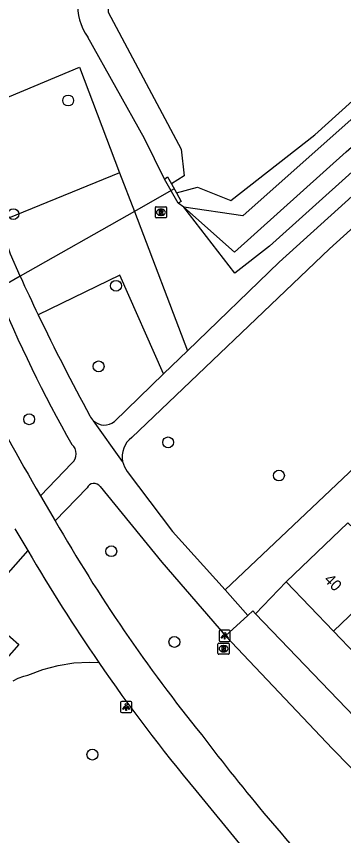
# Model space of a CAD drawing. Extents: x 159040 to 160094, y 381214 to 382518.
# Drawn here: x 159439.8 to 159469.2, y 382148.6 to 382222.1 of the extents above; entities that cross this region are included whole.
import ezdxf

# ---------------------------------------------------------------- set-up
doc = ezdxf.new("R2010")
doc.units = 0
for name, color, linetype in [('IMGEO_Boom', 7, 'Continuous'), ('IMGEO_Duiker', 7, 'Continuous'), ('IMGEO_Fietspad_gesloten', 7, 'Continuous'), ('IMGEO_Fietspad_open', 7, 'Continuous'), ('IMGEO_Groenvoorziening', 7, 'Continuous'), ('IMGEO_Lichtpunt', 7, 'Continuous'), ('IMGEO_Meer_plas_ven_vijver', 7, 'Continuous'), ('IMGEO_Muur', 7, 'Continuous'), ('IMGEO_Pand', 7, 'Continuous'), ('IMGEO_Pand_nummerreeks', 7, 'Continuous'), ('IMGEO_Rioolput', 7, 'Continuous'), ('IMGEO_Voetpad_gesloten', 7, 'Continuous'), ('IMGEO_Voetpad_open', 7, 'Continuous')]:
    doc.layers.add(name, color=color, linetype=linetype)

msp = doc.modelspace()

# ---------------------------------------------------------------- linework, layer by layer
at = {"layer": 'IMGEO_Boom'}
for centre in [(159444.468, 382214.567), (159439.56, 382204.368), (159448.758, 382197.938), (159447.193, 382190.704), (159440.969, 382185.962), (159453.431, 382183.883), (159463.366, 382180.914), (159448.327, 382174.122), (159453.991, 382165.983), (159446.637, 382155.876)]:
    msp.add_circle(centre, 0.489, dxfattribs=at)
at = {"layer": 'IMGEO_Duiker'}
msp.add_lwpolyline([(159453.978, 382206.642), (159453.69, 382206.479), (159450.401, 382204.607), (159440.175, 382198.788), (159438.079, 382197.595), (159433.552, 382195.02), (159430.527, 382193.298), (159423.748, 382189.441), (159423.504, 382189.302)], dxfattribs=at)
at = {"layer": 'IMGEO_Fietspad_gesloten'}
msp.add_arc((159550.829, 382064.088), 194.825, 124.01792, 127.14879, dxfattribs=at)
at = {"layer": 'IMGEO_Fietspad_open'}
for points in [[(159441.982, 382179.1), (159443.307, 382176.843)], [(159439.697, 382176.141), (159440.858, 382174.182)], [(159455.912, 382152.639), (159460.102, 382147.545)]]:
    msp.add_lwpolyline(points, dxfattribs=at)
for centre, radius, start, end in [((159711.889, 382335.984), 312.189, 207.98483, 210.16743), ((159571.734, 382250.562), 148.08, 209.85638, 218.86794), ((159577.822, 382253.848), 158.448, 210.18466, 214.48417), ((159577.469, 382253.603), 158.018, 214.4834, 219.71263), ((159608.816, 382273.215), 191.252, 217.18031, 222.90337)]:
    msp.add_arc(centre, radius, start, end, dxfattribs=at)
at = {"layer": 'IMGEO_Groenvoorziening'}
for points in [[(159501.424, 382242.369), (159503.771, 382239.166), (159503.458, 382237.66), (159502.388, 382236.192), (159473.779, 382211.622), (159462.524, 382201.494), (159459.396, 382199.075), (159454.828, 382204.989)], [(159454.828, 382204.989), (159459.38, 382200.971), (159469.399, 382209.946), (159484.805, 382223.487), (159500.924, 382236.851), (159501.966, 382238.675), (159501.022, 382241.245)], [(159501.022, 382241.245), (159500.451, 382239.649), (159499.361, 382238.034), (159488.073, 382228.612), (159471.724, 382214.524), (159460.12, 382204.205), (159454.828, 382204.989)], [(159453.1, 382207.521), (159451.303, 382211.143), (159446.217, 382220.234)], [(159435.118, 382213.234), (159445.476, 382217.55), (159449.076, 382208.089)], [(159449.076, 382208.089), (159438.269, 382203.671)], [(159449.076, 382208.089), (159450.401, 382204.607), (159455.156, 382192.109)], [(159454.828, 382204.989), (159454.327, 382205.354)], [(159489.638, 382200.081), (159458.53, 382170.645)], [(159453.004, 382190.024), (159449.093, 382198.885), (159441.781, 382195.33)], [(159461.276, 382168.489), (159463.999, 382171.367)], [(159437.391, 382162.754), (159435.143, 382164.737), (159437.786, 382167.734), (159440.035, 382165.752), (159437.391, 382162.754)], [(159439.524, 382162.484), (159439.996, 382162.717), (159440.491, 382162.899), (159440.862, 382162.999), (159442.188, 382163.506), (159443.56, 382163.872), (159444.962, 382164.092), (159446.38, 382164.165), (159447.216, 382164.138)]]:
    msp.add_lwpolyline(points, dxfattribs=at)
msp.add_arc((159450.509, 382223.171), 5.2, 139.38659, 214.38426, dxfattribs=at)
at = {"layer": 'IMGEO_Lichtpunt'}
for p, q in [((159458.002, 382166.933), (159458.002, 382166.126)), ((159458.002, 382166.933), (159458.002, 382166.126)), ((159458.904, 382167.028), (159458.096, 382167.028)), ((159458.904, 382167.028), (159458.096, 382167.028)), ((159458.998, 382166.126), (159458.998, 382166.933)), ((159458.998, 382166.126), (159458.998, 382166.933)), ((159458.096, 382166.032), (159458.904, 382166.032)), ((159458.096, 382166.032), (159458.904, 382166.032)), ((159449.171, 382160.549), (159449.171, 382159.742)), ((159449.171, 382160.549), (159449.171, 382159.742)), ((159450.073, 382160.644), (159449.265, 382160.644)), ((159450.073, 382160.644), (159449.265, 382160.644)), ((159450.167, 382159.742), (159450.167, 382160.549)), ((159450.167, 382159.742), (159450.167, 382160.549)), ((159449.265, 382159.648), (159450.073, 382159.648)), ((159449.265, 382159.648), (159450.073, 382159.648))]:
    msp.add_line(p, q, dxfattribs=at)
for points in [[(159458.376, 382166.597), (159458.415, 382166.569), (159458.227, 382166.307), (159458.189, 382166.334), (159458.376, 382166.597)], [(159458.478, 382166.549), (159458.525, 382166.549), (159458.525, 382166.227), (159458.478, 382166.227), (159458.478, 382166.549)], [(159458.588, 382166.569), (159458.626, 382166.596), (159458.813, 382166.334), (159458.774, 382166.306), (159458.588, 382166.569)], [(159449.545, 382160.213), (159449.584, 382160.185), (159449.396, 382159.923), (159449.358, 382159.95), (159449.545, 382160.213)], [(159449.647, 382160.165), (159449.694, 382160.165), (159449.694, 382159.843), (159449.647, 382159.843), (159449.647, 382160.165)], [(159449.757, 382160.185), (159449.795, 382160.212), (159449.982, 382159.95), (159449.943, 382159.922), (159449.757, 382160.185)]]:
    msp.add_lwpolyline(points, dxfattribs=at)
for centre in [(159458.501, 382166.731), (159449.67, 382160.347)]:
    msp.add_circle(centre, 0.0994, dxfattribs=at)
for centre, start, end in [((159458.096, 382166.933), 90, 180), ((159458.096, 382166.933), 90, 180), ((159458.904, 382166.933), 0, 90), ((159458.904, 382166.933), 0, 90), ((159458.096, 382166.126), 180, 270), ((159458.096, 382166.126), 180, 270), ((159458.904, 382166.126), 270, 0), ((159458.904, 382166.126), 270, 360), ((159449.265, 382160.549), 90, 180), ((159449.265, 382160.549), 90, 180), ((159450.073, 382160.549), 0, 90), ((159450.073, 382160.549), 0, 90), ((159449.265, 382159.742), 180, 270), ((159449.265, 382159.742), 180, 270), ((159450.073, 382159.742), 270, 0), ((159450.073, 382159.742), 270, 360)]:
    msp.add_arc(centre, 0.0946, start, end, dxfattribs=at)
at = {"layer": 'IMGEO_Meer_plas_ven_vijver'}
for points in [[(159489.754, 382245.539), (159465.686, 382235.43), (159457.301, 382230.452), (159449.854, 382226.218), (159447.997, 382224.492), (159448.044, 382222.492), (159454.595, 382210.189), (159454.864, 382207.799), (159453.735, 382207.078)], [(159454.183, 382206.273), (159456.073, 382206.774), (159459.065, 382205.579), (159466.59, 382211.48), (159482.577, 382225.976), (159498.173, 382238.877), (159498.775, 382240.101), (159496.128, 382243.282)]]:
    msp.add_lwpolyline(points, dxfattribs=at)
at = {"layer": 'IMGEO_Muur'}
for points in [[(159453.1, 382207.521), (159453.388, 382207.704), (159453.735, 382207.078)], [(159454.327, 382205.354), (159453.1, 382207.521)], [(159453.735, 382207.078), (159454.183, 382206.273)], [(159454.183, 382206.273), (159454.607, 382205.509), (159454.327, 382205.354)]]:
    msp.add_lwpolyline(points, dxfattribs=at)
at = {"layer": 'IMGEO_Pand'}
for points in [[(159463.999, 382171.367), (159469.536, 382176.68), (159469.805, 382176.399)], [(159473.786, 382172.251), (159468.249, 382166.938)], [(159468.249, 382166.938), (159463.999, 382171.367)], [(159472.249, 382162.77), (159468.249, 382166.938)]]:
    msp.add_lwpolyline(points, dxfattribs=at)
at = {"layer": 'IMGEO_Rioolput'}
for p, q in [((159452.288, 382204.106), (159452.288, 382204.958)), ((159452.363, 382205.032), (159453.215, 382205.032)), ((159452.776, 382204.812), (159452.801, 382204.812)), ((159453.289, 382204.958), (159453.289, 382204.106)), ((159453.215, 382204.032), (159452.363, 382204.032)), ((159452.799, 382204.252), (159452.774, 382204.252)), ((159457.901, 382164.95), (159457.901, 382165.802)), ((159457.976, 382165.876), (159458.828, 382165.876)), ((159458.389, 382165.656), (159458.414, 382165.656)), ((159458.902, 382165.802), (159458.902, 382164.95)), ((159458.828, 382164.876), (159457.976, 382164.876)), ((159458.412, 382165.096), (159458.387, 382165.096))]:
    msp.add_line(p, q, dxfattribs=at)
for points in [[(159452.288, 382204.106), (159452.288, 382204.958)], [(159452.363, 382205.032), (159453.215, 382205.032)], [(159452.877, 382204.73), (159452.625, 382204.732), (159452.625, 382204.332)], [(159452.625, 382204.332), (159452.749, 382204.332), (159452.749, 382204.494), (159452.76, 382204.494)], [(159452.803, 382204.651), (159452.749, 382204.651), (159452.749, 382204.57)], [(159452.749, 382204.57), (159452.801, 382204.57)], [(159452.807, 382204.465), (159452.878, 382204.332), (159453.018, 382204.332), (159452.953, 382204.458)], [(159453.289, 382204.958), (159453.289, 382204.106)], [(159453.215, 382204.032), (159452.363, 382204.032)], [(159457.901, 382164.95), (159457.901, 382165.802)], [(159457.976, 382165.876), (159458.828, 382165.876)], [(159458.49, 382165.574), (159458.238, 382165.576), (159458.238, 382165.176)], [(159458.416, 382165.495), (159458.362, 382165.495), (159458.362, 382165.414)], [(159458.902, 382165.802), (159458.902, 382164.95)], [(159458.828, 382164.876), (159457.976, 382164.876)], [(159458.238, 382165.176), (159458.362, 382165.176), (159458.362, 382165.338), (159458.373, 382165.338)], [(159458.362, 382165.414), (159458.414, 382165.414)], [(159458.42, 382165.309), (159458.491, 382165.176), (159458.631, 382165.176), (159458.566, 382165.302)]]:
    msp.add_lwpolyline(points, dxfattribs=at)
for centre, radius, start, end in [((159452.365, 382204.956), 0.0765, 91.55205, 178.44795), ((159452.365, 382204.956), 0.0765, 91.55205, 178.44795), ((159452.759, 382204.441), 0.0533, 26.02933, 88.69889), ((159452.785, 382204.759), 0.19, 274.7715, 282.96867), ((159452.809, 382204.555), 0.0964, 77.00612, 93.18647), ((159452.823, 382204.612), 0.0378, 276.66336, 79.67722), ((159452.876, 382204.62), 0.109, 350.36119, 89.41601), ((159452.874, 382204.62), 0.112, 277.58423, 350.98172), ((159452.858, 382204.405), 0.108, 29.51342, 73.79051), ((159453.213, 382204.956), 0.0765, 1.55205, 88.44795), ((159453.213, 382204.956), 0.0765, 1.55205, 88.44795), ((159452.365, 382204.108), 0.0765, 181.55205, 268.44795), ((159452.365, 382204.108), 0.0765, 181.55205, 268.44795), ((159453.213, 382204.108), 0.0765, 271.55205, 358.44795), ((159453.213, 382204.108), 0.0765, 271.55205, 358.44795), ((159457.978, 382165.8), 0.0765, 91.55205, 178.44795), ((159457.978, 382165.8), 0.0765, 91.55205, 178.44795), ((159458.422, 382165.399), 0.0964, 77.00612, 93.18647), ((159458.436, 382165.456), 0.0378, 276.66336, 79.67722), ((159458.489, 382165.464), 0.109, 350.36119, 89.41601), ((159458.487, 382165.464), 0.112, 277.58423, 350.98172), ((159458.826, 382165.8), 0.0765, 1.55205, 88.44795), ((159458.826, 382165.8), 0.0765, 1.55205, 88.44795), ((159457.978, 382164.952), 0.0765, 181.55205, 268.44795), ((159457.978, 382164.952), 0.0765, 181.55205, 268.44795), ((159458.372, 382165.285), 0.0533, 26.02933, 88.69889), ((159458.398, 382165.603), 0.19, 274.7715, 282.96867), ((159458.471, 382165.249), 0.108, 29.51342, 73.79051), ((159458.826, 382164.952), 0.0765, 271.55205, 358.44795), ((159458.826, 382164.952), 0.0765, 271.55205, 358.44795)]:
    msp.add_arc(centre, radius, start, end, dxfattribs=at)
for centre, major_axis, ratio, start_param, end_param in [((159452.775, 382204.532), (-0.387, 0.002), 0.722429, 4.712389, 7.853982), ((159452.8, 382204.532), (-0.39, 0.002), 0.717154, 1.570796, 4.712389), ((159458.388, 382165.376), (-0.387, 0.002), 0.722429, 4.712389, 7.853982), ((159458.413, 382165.376), (-0.39, 0.002), 0.717154, 1.570796, 4.712389)]:
    msp.add_ellipse(centre, major_axis=major_axis, ratio=ratio, start_param=start_param, end_param=end_param, dxfattribs=at)
at = {"layer": 'IMGEO_Voetpad_gesloten'}
for points in [[(159500, 382231.964), (159495.419, 382228.265), (159479.891, 382214.989), (159463.378, 382200.068), (159455.156, 382192.109)], [(159478.921, 382211.25), (159467.89, 382201.246), (159450.168, 382184.334)], [(159440.175, 382198.788), (159439.287, 382200.784), (159438.269, 382203.671)], [(159455.156, 382192.109), (159453.004, 382190.024)], [(159453.004, 382190.024), (159448.612, 382185.769)], [(159449.353, 382182.163), (159446.742, 382185.822)], [(159444.802, 382182.026), (159441.982, 382179.1)], [(159449.763, 382181.283), (159453.825, 382175.88), (159458.53, 382170.645)], [(159443.307, 382176.843), (159446.159, 382179.803)], [(159447.327, 382179.917), (159452.866, 382173.153), (159458.587, 382166.542)], [(159440.858, 382174.182), (159429.499, 382161.337), (159419.901, 382149.722)], [(159458.53, 382170.645), (159460.585, 382168.358)], [(159458.587, 382166.542), (159460.585, 382168.358)]]:
    msp.add_lwpolyline(points, dxfattribs=at)
for centre, radius, start, end in [((159563.862, 382254.13), 135.504, 204.10548, 205.71769), ((159539.808, 382238.257), 109.554, 201.78685, 209.8657), ((159626.547, 382284.245), 205.048, 205.6983, 208.54039), ((159447.691, 382186.842), 1.393, 203.88479, 227.07162), ((159447.707, 382186.851), 1.411, 226.85403, 309.89905), ((159451.464, 382182.609), 2.157, 126.91222, 191.93521), ((159444.107, 382182.864), 1.089, 309.65911, 50.27252), ((159451.458, 382182.608), 2.152, 191.94573, 218.01675), ((159446.773, 382179.548), 0.665, 33.70703, 157.44211)]:
    msp.add_arc(centre, radius, start, end, dxfattribs=at)
at = {"layer": 'IMGEO_Voetpad_open'}
for points in [[(159460.585, 382168.358), (159461.027, 382168.76), (159461.276, 382168.489)], [(159484.157, 382145.488), (159482.69, 382146.175), (159461.276, 382168.489)], [(159479.112, 382145.243), (159468.173, 382156.385), (159458.587, 382166.542)]]:
    msp.add_lwpolyline(points, dxfattribs=at)

# ---------------------------------------------------------------- texts
at = {"layer": 'IMGEO_Pand_nummerreeks'}
msp.add_text('40', height=1, rotation=313.81864, dxfattribs=at).set_placement((159467.346, 382171.518))

doc.saveas('drawing.dxf')
